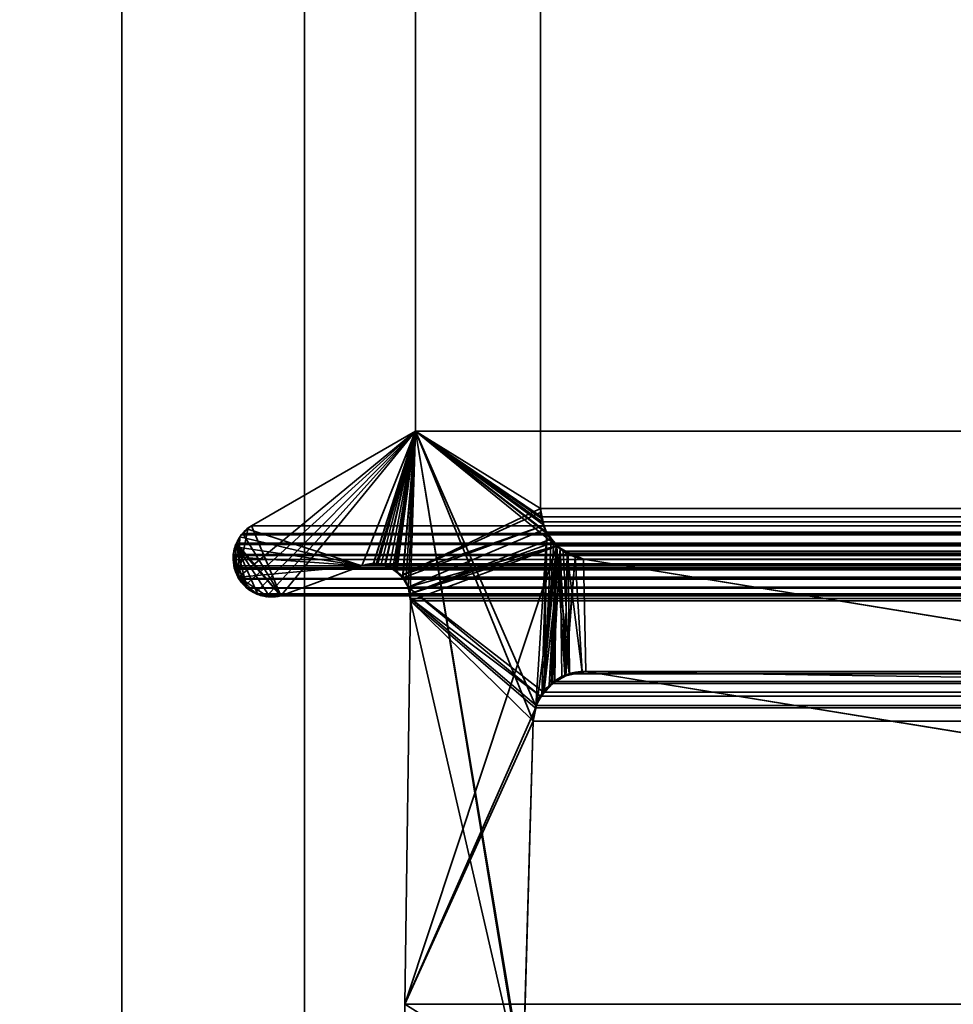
# Model space of a CAD drawing. Header units: millimetres. Extents: x -587 to 3688, y -115 to 120.
# Tile 372 of 656: x 1010 to 1018, y 3 to 11. Entities that reach past the tile are written whole.
import ezdxf

# ---------------------------------------------------------------- set-up
doc = ezdxf.new("R2010")
doc.units = ezdxf.units.MM
doc.layers.add('152', color=7, linetype='Continuous', true_color=0xffffff)

# ---------------------------------------------------------------- blocks, each defined once
blk = doc.blocks.new('UG_SURFACE_002')
at = {"layer": '152', "color": 252, "linetype": 'Continuous', "lineweight": 35}
for points in [[(2162.4999, -40, 2198), (2162.4999, 110, 2198), (837.5, 110, 2198), (837.5, -40, 2198)], [(987.5, -40, 2048.0001), (987.5, 110, 2048.0001), (2012.5, 110, 2048.0001), (2012.5, -40, 2048.0001)]]:
    blk.add_3dface(points, dxfattribs=at)
blk = doc.blocks.new('UG_SURFACE_050')
at = {"layer": '152', "color": 252, "linetype": 'Continuous', "lineweight": 35}
for points in [[(1011, -46.92, 2022.5), (1011, 13.92, 2022.5), (1011, 13.92, -7), (1011, -46.92, -7)], [(1011, 13.92, 2022.5), (1011, -46.92, 2022.5), (1012.5, -46.92, 2020.9999), (1012.5, 13.92, 2020.9999)], [(1012.5, 13.92, -7), (1012.5, -46.92, -7), (1011, -46.92, -7), (1011, 13.92, -7)], [(1012.5, -46.92, 2020.9999), (1012.5, -46.92, -7), (1012.5, 13.92, -7), (1012.5, 13.92, 2020.9999)]]:
    blk.add_3dface(points, dxfattribs=at)
blk = doc.blocks.new('UG_SURFACE_051')
at = {"layer": '152', "color": 252, "linetype": 'Continuous', "lineweight": 35}
for points in [[(1011, -46.92, 2022.5), (1011, 13.92, 2022.5), (1011, 13.92, -7), (1011, -46.92, -7)], [(1011, 13.92, 2022.5), (1011, -46.92, 2022.5), (1012.5, -46.92, 2020.9999), (1012.5, 13.92, 2020.9999)], [(1012.5, 13.92, -7), (1012.5, -46.92, -7), (1011, -46.92, -7), (1011, 13.92, -7)], [(1012.5, -46.92, 2020.9999), (1012.5, -46.92, -7), (1012.5, 13.92, -7), (1012.5, 13.92, 2020.9999)]]:
    blk.add_3dface(points, dxfattribs=at)
blk = doc.blocks.new('UG_SURFACE_054')
at = {"layer": '152', "color": 252, "linetype": 'Continuous', "lineweight": 35}
for points in [[(1011, -46.92, 2022.5), (1989, -46.92, 2022.5), (1989, 13.92, 2022.5), (1011, 13.92, 2022.5)], [(1012.5, 13.92, 2020.9999), (1012.5, -46.92, 2020.9999), (1011, -46.92, 2022.5), (1011, 13.92, 2022.5)], [(1012.5, -46.92, 2020.9999), (1012.5, 13.92, 2020.9999), (1987.5, 13.92, 2020.9999), (1987.5, -46.92, 2020.9999)]]:
    blk.add_3dface(points, dxfattribs=at)
blk = doc.blocks.new('UG_SURFACE_056')
at = {"layer": '152', "color": 7, "linetype": 'Continuous', "lineweight": 35}
for points in [[(1014.4385, 11.8663, -7), (1014.4385, 6.7187, -7), (1013.4112, 7.3541, -7), (1013.4112, 11.6334, -7)], [(1014.4385, 6.7187, 2019.0616), (1014.4385, 11.8663, 2019.0616), (1013.4112, 11.6334, 2020.0887), (1013.4112, 7.3541, 2020.0887)], [(1014.4385, 6.7187, -7), (1014.4385, 11.8663, -7), (1014.4385, 11.8663, 2019.0616), (1014.4385, 6.7187, 2019.0616)], [(1013.4112, 7.3541, 2020.0887), (1013.4112, 11.6334, 2020.0887), (1013.4112, 11.6334, -7), (1013.4112, 7.3541, -7)], [(1013.4112, 7.3541, 2020.0887), (1011.9569, 6.1528, 2021.543), (1011.9623, 6.1404, 2021.5378), (1012.014, 6.0866, 2021.486)], [(1011.9569, 6.1528, 2021.543), (1013.4112, 7.3541, 2020.0887), (1012.0647, 6.5775, 2021.4353), (1012.0343, 6.5488, 2021.4658)], [(1013.4112, 7.3541, 2020.0887), (1012.014, 6.0866, 2021.486), (1012.0521, 6.0471, 2021.4479), (1012.0962, 6.0239, 2021.4038)], [(1012.0357, 6.55, -7), (1012.0647, 6.5775, -7), (1013.4112, 7.3541, -7), (1012.9709, 6.2483, -7)], [(1012.0647, 6.5775, 2021.4353), (1013.4112, 7.3541, 2020.0887), (1013.4112, 7.3541, -7), (1012.0647, 6.5775, -7)], [(1012.0962, 6.0239, 2021.4038), (1012.1167, 6.0132, 2021.3833), (1012.1973, 6.0054, 2021.3027), (1013.4112, 7.3541, 2020.0887)], [(1013.4112, 7.3541, 2020.0887), (1012.1973, 6.0054, 2021.3027), (1012.285, 5.9969, 2021.215), (1012.3068, 6.0016, 2021.1933)], [(1012.3068, 6.0016, 2021.1933), (1012.9709, 6.2483, 2020.529), (1013.4112, 7.3541, 2020.0887)], [(1013.0658, 6.2625, -7), (1012.9709, 6.2483, -7), (1013.4112, 7.3541, -7)], [(1013.4112, 7.3541, 2020.0887), (1012.9709, 6.2483, 2020.529), (1013.0656, 6.2561, 2020.4344)], [(1013.0656, 6.2561, 2020.4344), (1013.1314, 6.2615, 2020.3686), (1013.4112, 7.3541, 2020.0887)], [(1013.4112, 7.3541, -7), (1013.0924, 6.2665, -7), (1013.0658, 6.2625, -7)], [(1013.1629, 6.2488, -7), (1013.0924, 6.2665, -7), (1013.4112, 7.3541, -7)], [(1013.4112, 7.3541, 2020.0887), (1013.1314, 6.2615, 2020.3686), (1013.1625, 6.2472, 2020.3376)], [(1013.4112, 7.3541, 2020.0887), (1013.1625, 6.2472, 2020.3376), (1013.25, 6.2071, 2020.2501)], [(1013.4112, 7.3541, -7), (1013.1983, 6.2399, -7), (1013.1629, 6.2488, -7)], [(1013.2468, 6.2043, -7), (1013.1983, 6.2399, -7), (1013.4112, 7.3541, -7)], [(1013.4112, 7.3541, -7), (1014.4385, 6.7187, -7), (1013.2962, 6.1678, -7), (1013.2468, 6.2043, -7)], [(1013.25, 6.2071, 2020.2501), (1013.2583, 6.2033, 2020.2415), (1013.4112, 7.3541, 2020.0887)], [(1013.4112, 7.3541, 2020.0887), (1013.2583, 6.2033, 2020.2415), (1013.3085, 6.1456, 2020.1914)], [(1013.3085, 6.1456, 2020.1914), (1013.3319, 6.1188, 2020.1681), (1013.4112, 7.3541, 2020.0887)], [(1013.4112, 7.3541, 2020.0887), (1013.3319, 6.1188, 2020.1681), (1013.3535, 6.0731, 2020.1464)], [(1013.3535, 6.0731, 2020.1464), (1013.3679, 6.0177, 2020.1321), (1013.4112, 7.3541, 2020.0887)], [(1014.3118, 1.8784, 2019.1882), (1013.4112, 7.3541, 2020.0887), (1013.3679, 6.0177, 2020.1321), (1013.3716, 5.9608, 2020.1285)], [(1013.4112, 7.3541, 2020.0887), (1014.4463, 6.638, 2019.0537), (1014.4414, 6.6882, 2019.0587), (1014.4385, 6.7187, 2019.0616)], [(1013.4112, 7.3541, 2020.0887), (1014.3995, 5.0942, 2019.1004), (1014.49, 6.5167, 2019.0098), (1014.4665, 6.5817, 2019.0334)], [(1013.4112, 7.3541, 2020.0887), (1014.2989, 1.9593, 2019.201), (1014.2951, 2.0412, 2019.2049)], [(1014.4665, 6.5817, 2019.0334), (1014.4463, 6.638, 2019.0537), (1013.4112, 7.3541, 2020.0887)], [(1013.4112, 7.3541, 2020.0887), (1014.3118, 1.8784, 2019.1882), (1014.2989, 1.9593, 2019.201)], [(1014.2951, 2.0412, 2019.2049), (1014.3776, 4.9715, 2019.1224), (1013.4112, 7.3541, 2020.0887)], [(1014.3776, 4.9715, 2019.1224), (1014.3987, 5.0895, 2019.1014), (1014.3995, 5.0942, 2019.1004), (1013.4112, 7.3541, 2020.0887)], [(1013.2962, 6.1678, -7), (1014.4385, 6.7187, -7), (1014.4447, 6.689, -7)], [(1014.4385, 6.7187, -7), (1014.4385, 6.7187, 2019.0616), (1014.4414, 6.6882, 2019.0587)], [(1014.4414, 6.6882, 2019.0587), (1014.4447, 6.689, -7), (1014.4385, 6.7187, -7)], [(1014.4447, 6.689, -7), (1014.4677, 6.5798, -7), (1013.2962, 6.1678, -7)], [(1014.4447, 6.689, -7), (1014.4414, 6.6882, 2019.0587), (1014.4463, 6.638, 2019.0537)], [(1014.4447, 6.689, -7), (1014.4463, 6.638, 2019.0537), (1014.4665, 6.5817, 2019.0334)], [(1014.4665, 6.5817, 2019.0334), (1014.4677, 6.5798, -7), (1014.4447, 6.689, -7)], [(1012.0357, 6.55, -7), (1012.0343, 6.5488, 2021.4658), (1012.0647, 6.5775, 2021.4353)], [(1012.0647, 6.5775, 2021.4353), (1012.0647, 6.5775, -7), (1012.0357, 6.55, -7)], [(1013.308, 6.1482, -7), (1013.2962, 6.1678, -7), (1014.4677, 6.5798, -7)], [(1014.4677, 6.5798, -7), (1014.4743, 6.5488, -7), (1013.3535, 6.0731, -7), (1013.308, 6.1482, -7)], [(1014.4743, 6.5488, -7), (1014.4665, 6.5817, 2019.0334), (1014.49, 6.5167, 2019.0098)], [(1014.4743, 6.5488, -7), (1014.4677, 6.5798, -7), (1014.4665, 6.5817, 2019.0334)], [(1011.9349, 6.4049, -7), (1011.9321, 6.405, 2021.5678), (1011.9691, 6.4854, 2021.5309)], [(1011.9691, 6.4854, 2021.5309), (1011.9321, 6.405, 2021.5678), (1011.9569, 6.1528, 2021.543)], [(1011.9691, 6.4854, 2021.5309), (1011.9691, 6.4856, -7), (1011.9349, 6.4049, -7)], [(1012.9709, 6.2483, -7), (1011.9349, 6.4049, -7), (1011.9691, 6.4856, -7)], [(1011.9569, 6.1528, 2021.543), (1012.0343, 6.5488, 2021.4658), (1011.9706, 6.4886, 2021.5294), (1011.9691, 6.4854, 2021.5309)], [(1011.9691, 6.4856, -7), (1011.97, 6.4877, -7), (1012.0357, 6.55, -7), (1012.9709, 6.2483, -7)], [(1011.9691, 6.4856, -7), (1011.9691, 6.4854, 2021.5309), (1011.9706, 6.4886, 2021.5294)], [(1011.9706, 6.4886, 2021.5294), (1011.97, 6.4877, -7), (1011.9691, 6.4856, -7)], [(1012.0343, 6.5488, 2021.4658), (1012.0357, 6.55, -7), (1011.97, 6.4877, -7)], [(1011.97, 6.4877, -7), (1011.9706, 6.4886, 2021.5294), (1012.0343, 6.5488, 2021.4658)], [(1013.3679, 6.0177, -7), (1013.3535, 6.0731, -7), (1014.4743, 6.5488, -7), (1014.5297, 6.471, -7)], [(1013.3679, 6.0177, -7), (1014.5297, 6.471, -7), (1014.5499, 6.4428, -7)], [(1014.49, 6.5167, 2019.0098), (1014.3995, 5.0942, 2019.1004), (1014.451, 5.1885, 2019.0489)], [(1014.451, 5.1885, 2019.0489), (1014.4695, 5.2222, 2019.0306), (1014.49, 6.5167, 2019.0098)], [(1014.527, 6.4733, 2018.9731), (1014.49, 6.5167, 2019.0098), (1014.4695, 5.2222, 2019.0306)], [(1014.5493, 6.447, 2018.9507), (1014.527, 6.4733, 2018.9731), (1014.4695, 5.2222, 2019.0306)], [(1014.4743, 6.5488, -7), (1014.49, 6.5167, 2019.0098), (1014.527, 6.4733, 2018.9731)], [(1014.527, 6.4733, 2018.9731), (1014.5297, 6.471, -7), (1014.4743, 6.5488, -7)], [(1014.5297, 6.471, -7), (1014.527, 6.4733, 2018.9731), (1014.5493, 6.447, 2018.9507)], [(1014.5493, 6.447, 2018.9507), (1014.5499, 6.4428, -7), (1014.5297, 6.471, -7)], [(1011.9321, 6.405, 2021.5678), (1011.9243, 6.388, 2021.5757), (1011.9168, 6.3218, 2021.5833), (1011.9569, 6.1528, 2021.543)], [(1011.9202, 6.3223, -7), (1011.9203, 6.3707, -7), (1011.9349, 6.4049, -7), (1012.9709, 6.2483, -7)], [(1011.9203, 6.3707, -7), (1011.9243, 6.388, 2021.5757), (1011.9321, 6.405, 2021.5678)], [(1011.9321, 6.405, 2021.5678), (1011.9349, 6.4049, -7), (1011.9203, 6.3707, -7)], [(1013.325, 2.6459, -7), (1014.5733, 6.4097, -7), (1014.4109, 5.1239, -7), (1014.4031, 5.0887, -7)], [(1014.5733, 6.4097, -7), (1013.325, 2.6459, -7), (1013.3716, 5.9608, -7)], [(1014.5499, 6.4428, -7), (1014.5733, 6.4097, -7), (1013.3679, 6.0177, -7)], [(1013.3716, 5.9608, -7), (1013.3679, 6.0177, -7), (1014.5733, 6.4097, -7)], [(1014.4548, 5.1872, -7), (1014.4109, 5.1239, -7), (1014.5733, 6.4097, -7)], [(1014.5733, 6.4097, -7), (1014.5096, 5.2657, -7), (1014.4548, 5.1872, -7)], [(1014.4695, 5.2222, 2019.0306), (1014.6012, 6.386, 2018.8987), (1014.5493, 6.447, 2018.9507)], [(1014.5366, 5.2832, -7), (1014.5096, 5.2657, -7), (1014.5733, 6.4097, -7)], [(1014.5733, 6.4097, -7), (1014.639, 5.3495, -7), (1014.5366, 5.2832, -7)], [(1014.5499, 6.4428, -7), (1014.5493, 6.447, 2018.9507), (1014.6012, 6.386, 2018.8987)], [(1014.6012, 6.386, 2018.8987), (1014.5733, 6.4097, -7), (1014.5499, 6.4428, -7)], [(1014.639, 5.3495, -7), (1014.5733, 6.4097, -7), (1014.657, 6.3596, -7)], [(1014.5733, 6.4097, -7), (1014.6012, 6.386, 2018.8987), (1014.6548, 6.3626, 2018.8453)], [(1014.6548, 6.3626, 2018.8453), (1014.657, 6.3596, -7), (1014.5733, 6.4097, -7)], [(1011.9234, 6.2316, 2021.5766), (1011.9141, 6.2992, 2021.5857), (1011.9202, 6.3223, -7)], [(1011.9141, 6.2992, 2021.5857), (1011.9168, 6.3218, 2021.5833), (1011.9202, 6.3223, -7)], [(1011.9168, 6.3218, 2021.5833), (1011.9141, 6.2992, 2021.5857), (1011.9234, 6.2316, 2021.5766), (1011.9569, 6.1528, 2021.543)], [(1011.9202, 6.3223, -7), (1011.9168, 6.3218, 2021.5833), (1011.9243, 6.388, 2021.5757)], [(1011.9202, 6.3223, -7), (1011.92, 6.2475, -7), (1011.9234, 6.2316, 2021.5766)], [(1011.92, 6.2475, -7), (1011.9202, 6.3223, -7), (1012.9709, 6.2483, -7)], [(1011.9243, 6.388, 2021.5757), (1011.9203, 6.3707, -7), (1011.9202, 6.3223, -7)], [(1014.6012, 6.386, 2018.8987), (1014.4695, 5.2222, 2019.0306), (1014.538, 5.2773, 2018.9619)], [(1014.538, 5.2773, 2018.9619), (1014.6133, 5.3379, 2018.8868), (1014.6012, 6.386, 2018.8987)], [(1014.6012, 6.386, 2018.8987), (1014.6133, 5.3379, 2018.8868), (1014.6483, 5.3455, 2018.8518)], [(1014.6483, 5.3455, 2018.8518), (1014.7823, 5.3748, 2018.7178), (1014.6548, 6.3626, 2018.8453), (1014.6012, 6.386, 2018.8987)], [(1014.657, 6.3596, -7), (1014.7237, 6.3197, -7), (1014.639, 5.3495, -7)], [(1014.6478, 5.3511, -7), (1014.639, 5.3495, -7), (1014.7237, 6.3197, -7)], [(1014.7825, 5.3758, -7), (1014.6478, 5.3511, -7), (1014.7237, 6.3197, -7)], [(1014.7823, 5.3748, 2018.7178), (1014.8108, 5.381, 2018.6892), (1014.7921, 6.3024, 2018.708), (1014.6548, 6.3626, 2018.8453)], [(1014.657, 6.3596, -7), (1014.6548, 6.3626, 2018.8453), (1014.7921, 6.3024, 2018.708)], [(1014.7921, 6.3024, 2018.708), (1014.7237, 6.3197, -7), (1014.657, 6.3596, -7)], [(1014.7237, 6.3197, -7), (1014.7921, 6.3024, -7), (1014.8108, 5.381, -7), (1014.7825, 5.3758, -7)], [(1014.7921, 6.3024, 2018.708), (1014.7921, 6.3024, -7), (1014.7237, 6.3197, -7)], [(1012.9709, 6.2483, -7), (1011.9611, 6.1543, -7), (1011.9234, 6.2316, -7), (1011.92, 6.2475, -7)], [(1011.92, 6.2475, -7), (1011.9234, 6.2316, -7), (1011.9234, 6.2316, 2021.5766)], [(1011.9234, 6.2316, -7), (1011.9611, 6.1543, -7), (1011.9569, 6.1528, 2021.543)], [(1011.9569, 6.1528, 2021.543), (1011.9234, 6.2316, 2021.5766), (1011.9234, 6.2316, -7)], [(1011.9611, 6.1543, -7), (1012.9709, 6.2483, -7), (1012.3068, 6.0016, -7), (1012.1965, 5.995, -7)], [(1012.9709, 6.2483, 2020.529), (1012.3068, 6.0016, 2021.1933), (1012.3068, 6.0016, -7), (1012.9709, 6.2483, -7)], [(1012.9709, 6.2483, -7), (1013.0658, 6.2625, -7), (1013.0656, 6.2561, 2020.4344)], [(1013.0656, 6.2561, 2020.4344), (1012.9709, 6.2483, 2020.529), (1012.9709, 6.2483, -7)], [(1013.1314, 6.2615, 2020.3686), (1013.0656, 6.2561, 2020.4344), (1013.0658, 6.2625, -7)], [(1013.1314, 6.2615, 2020.3686), (1013.0658, 6.2625, -7), (1013.0924, 6.2665, -7)], [(1013.0924, 6.2665, -7), (1013.1629, 6.2488, -7), (1013.1625, 6.2472, 2020.3376)], [(1013.1625, 6.2472, 2020.3376), (1013.1314, 6.2615, 2020.3686), (1013.0924, 6.2665, -7)], [(1013.1625, 6.2472, 2020.3376), (1013.1629, 6.2488, -7), (1013.1983, 6.2399, -7)], [(1013.25, 6.2071, 2020.2501), (1013.1625, 6.2472, 2020.3376), (1013.1983, 6.2399, -7)], [(1013.1983, 6.2399, -7), (1013.2468, 6.2043, -7), (1013.25, 6.2071, 2020.2501)], [(1023.9148, 3.8982, -7), (1014.8108, 5.381, -7), (1014.7921, 6.3024, -7), (1021.0108, 5.2872, -7)], [(1021.0108, 5.2872, 2012.4891), (1014.7921, 6.3024, 2018.708), (1014.8108, 5.381, 2018.6892)], [(1021.0108, 5.2872, -7), (1014.7921, 6.3024, -7), (1014.7921, 6.3024, 2018.708), (1021.0108, 5.2872, 2012.4891)], [(1011.9623, 6.1404, 2021.5378), (1011.9569, 6.1528, 2021.543), (1011.9611, 6.1543, -7)], [(1011.9611, 6.1543, -7), (1011.9809, 6.1139, -7), (1011.9623, 6.1404, 2021.5378)], [(1011.9611, 6.1543, -7), (1012.0974, 6.0268, -7), (1012.0674, 6.0372, -7), (1012.0143, 6.0843, -7)], [(1011.9611, 6.1543, -7), (1012.1965, 5.995, -7), (1012.1896, 5.9946, -7), (1012.0974, 6.0268, -7)], [(1012.0143, 6.0843, -7), (1011.9809, 6.1139, -7), (1011.9611, 6.1543, -7)], [(1013.2583, 6.2033, 2020.2415), (1013.25, 6.2071, 2020.2501), (1013.2468, 6.2043, -7)], [(1013.2468, 6.2043, -7), (1013.2962, 6.1678, -7), (1013.3085, 6.1456, 2020.1914)], [(1013.3085, 6.1456, 2020.1914), (1013.2583, 6.2033, 2020.2415), (1013.2468, 6.2043, -7)], [(1013.2962, 6.1678, -7), (1013.308, 6.1482, -7), (1013.3085, 6.1456, 2020.1914)], [(1013.308, 6.1482, -7), (1013.3535, 6.0731, -7), (1013.3535, 6.0731, 2020.1464)], [(1013.3535, 6.0731, 2020.1464), (1013.3319, 6.1188, 2020.1681), (1013.308, 6.1482, -7)], [(1013.3319, 6.1188, 2020.1681), (1013.3085, 6.1456, 2020.1914), (1013.308, 6.1482, -7)], [(1012.014, 6.0866, 2021.486), (1011.9623, 6.1404, 2021.5378), (1011.9809, 6.1139, -7)], [(1011.9809, 6.1139, -7), (1012.0143, 6.0843, -7), (1012.014, 6.0866, 2021.486)], [(1012.0521, 6.0471, 2021.4479), (1012.014, 6.0866, 2021.486), (1012.0143, 6.0843, -7)], [(1012.0143, 6.0843, -7), (1012.0674, 6.0372, -7), (1012.0521, 6.0471, 2021.4479)], [(1013.3535, 6.0731, -7), (1013.3679, 6.0177, -7), (1013.3716, 5.9608, 2020.1285)], [(1013.3716, 5.9608, 2020.1285), (1013.3679, 6.0177, 2020.1321), (1013.3535, 6.0731, -7)], [(1013.3679, 6.0177, 2020.1321), (1013.3535, 6.0731, 2020.1464), (1013.3535, 6.0731, -7)], [(1012.0962, 6.0239, 2021.4038), (1012.0521, 6.0471, 2021.4479), (1012.0674, 6.0372, -7)], [(1012.0674, 6.0372, -7), (1012.0974, 6.0268, -7), (1012.0962, 6.0239, 2021.4038)], [(1012.1167, 6.0132, 2021.3833), (1012.0962, 6.0239, 2021.4038), (1012.0974, 6.0268, -7)], [(1012.0974, 6.0268, -7), (1012.1896, 5.9946, -7), (1012.1973, 6.0054, 2021.3027)], [(1012.1973, 6.0054, 2021.3027), (1012.1167, 6.0132, 2021.3833), (1012.0974, 6.0268, -7)], [(1012.1896, 5.9946, -7), (1012.1965, 5.995, -7), (1012.1973, 6.0054, 2021.3027)], [(1012.285, 5.9969, 2021.215), (1012.1973, 6.0054, 2021.3027), (1012.1965, 5.995, -7)], [(1012.1965, 5.995, -7), (1012.3068, 6.0016, -7), (1012.3068, 6.0016, 2021.1933)], [(1012.3068, 6.0016, 2021.1933), (1012.285, 5.9969, 2021.215), (1012.1965, 5.995, -7)], [(1013.3679, 6.0177, -7), (1013.3716, 5.9608, -7), (1013.3716, 5.9608, 2020.1285)], [(1013.325, 2.6459, 2020.175), (1013.3716, 5.9608, 2020.1285), (1013.3716, 5.9608, -7), (1013.325, 2.6459, -7)], [(1013.3716, 5.9608, 2020.1285), (1013.325, 2.6459, 2020.175), (1013.3259, 2.4847, 2020.174), (1014.3118, 1.8784, 2019.1882)], [(1014.5366, 5.2832, -7), (1014.639, 5.3495, -7), (1014.6483, 5.3455, 2018.8518)], [(1014.6483, 5.3455, 2018.8518), (1014.6133, 5.3379, 2018.8868), (1014.5366, 5.2832, -7)], [(1014.639, 5.3495, -7), (1014.6478, 5.3511, -7), (1014.6483, 5.3455, 2018.8518)], [(1014.6478, 5.3511, -7), (1014.7825, 5.3758, -7), (1014.7823, 5.3748, 2018.7178)], [(1014.7823, 5.3748, 2018.7178), (1014.6483, 5.3455, 2018.8518), (1014.6478, 5.3511, -7)], [(1014.8108, 5.381, 2018.6892), (1014.7823, 5.3748, 2018.7178), (1014.7825, 5.3758, -7)], [(1014.7825, 5.3758, -7), (1014.8108, 5.381, -7), (1014.8108, 5.381, 2018.6892)], [(1014.8108, 5.381, 2018.6892), (1023.9148, 3.8982, 2009.5851), (1021.0447, 5.2832, 2012.4552), (1021.0108, 5.2872, 2012.4891)], [(1014.8108, 5.381, -7), (1023.9148, 3.8982, -7), (1023.9148, 3.8982, 2009.5851), (1014.8108, 5.381, 2018.6892)], [(1014.4548, 5.1872, -7), (1014.5096, 5.2657, -7), (1014.538, 5.2773, 2018.9619)], [(1014.538, 5.2773, 2018.9619), (1014.4695, 5.2222, 2019.0306), (1014.4548, 5.1872, -7)], [(1014.5096, 5.2657, -7), (1014.5366, 5.2832, -7), (1014.538, 5.2773, 2018.9619)], [(1014.6133, 5.3379, 2018.8868), (1014.538, 5.2773, 2018.9619), (1014.5366, 5.2832, -7)], [(1014.451, 5.1885, 2019.0489), (1014.3995, 5.0942, 2019.1004), (1014.4109, 5.1239, -7)], [(1014.4109, 5.1239, -7), (1014.4548, 5.1872, -7), (1014.451, 5.1885, 2019.0489)], [(1014.4695, 5.2222, 2019.0306), (1014.451, 5.1885, 2019.0489), (1014.4548, 5.1872, -7)], [(1014.4031, 5.0887, -7), (1014.4109, 5.1239, -7), (1014.3995, 5.0942, 2019.1004)], [(1014.4031, 5.0887, -7), (1014.3776, 4.9715, -7), (1013.325, 2.6459, -7)], [(1014.3776, 4.9715, -7), (1014.4031, 5.0887, -7), (1014.3987, 5.0895, 2019.1014)], [(1014.3987, 5.0895, 2019.1014), (1014.3776, 4.9715, 2019.1224), (1014.3776, 4.9715, -7)], [(1014.3995, 5.0942, 2019.1004), (1014.3987, 5.0895, 2019.1014), (1014.4031, 5.0887, -7)], [(1014.3776, 4.9715, -7), (1014.2951, 2.0412, -7), (1013.3256, 2.4846, -7), (1013.325, 2.6459, -7)], [(1014.2951, 2.0412, -7), (1014.3776, 4.9715, -7), (1014.3776, 4.9715, 2019.1224), (1014.2951, 2.0412, 2019.2049)]]:
    blk.add_3dface(points, dxfattribs=at)
blk = doc.blocks.new('UG_SURFACE_057')
at = {"layer": '152', "color": 7, "linetype": 'Continuous', "lineweight": 35}
for points in [[(1013.4112, 7.3541, 2020.0887), (1013.4112, 11.6334, 2020.0887), (1014.4385, 11.8663, 2019.0616), (1014.4385, 6.7187, 2019.0616)], [(1014.4385, 6.7187, 2019.0616), (1014.4385, 11.8663, 2019.0616), (1985.5615, 11.8663, 2019.0616), (1985.5615, 6.7187, 2019.0616)], [(1986.5888, 7.3541, 2020.0887), (1986.5888, 11.6334, 2020.0887), (1013.4112, 11.6334, 2020.0887), (1013.4112, 7.3541, 2020.0887)], [(1012.0647, 6.5775, 2021.4353), (1013.4112, 7.3541, 2020.0887), (1012.9709, 6.2483, 2020.529), (1012.3068, 6.0016, 2021.1933)], [(1987.9353, 6.5775, 2021.4353), (1986.5888, 7.3541, 2020.0887), (1013.4112, 7.3541, 2020.0887), (1012.0647, 6.5775, 2021.4353)], [(1013.0657, 6.2609, 2020.4341), (1012.9709, 6.2483, 2020.529), (1013.4112, 7.3541, 2020.0887)], [(1013.4112, 7.3541, 2020.0887), (1013.1023, 6.2657, 2020.3977), (1013.0657, 6.2609, 2020.4341)], [(1013.1569, 6.2479, 2020.3431), (1013.1023, 6.2657, 2020.3977), (1013.4112, 7.3541, 2020.0887)], [(1013.4112, 7.3541, 2020.0887), (1013.2265, 6.2251, 2020.2734), (1013.1569, 6.2479, 2020.3431)], [(1013.2396, 6.2137, 2020.2603), (1013.2265, 6.2251, 2020.2734), (1013.4112, 7.3541, 2020.0887)], [(1013.3065, 6.1556, 2020.1936), (1013.2396, 6.2137, 2020.2603), (1013.4112, 7.3541, 2020.0887)], [(1013.4112, 7.3541, 2020.0887), (1013.3069, 6.1552, 2020.1931), (1013.3065, 6.1556, 2020.1936)], [(1013.4112, 7.3541, 2020.0887), (1014.5705, 6.4125, 2018.9295), (1013.3535, 6.0731, 2020.1464), (1013.3069, 6.1552, 2020.1931)], [(1013.4112, 7.3541, 2020.0887), (1014.4531, 6.6087, 2019.047), (1014.4871, 6.5255, 2019.0129)], [(1013.4112, 7.3541, 2020.0887), (1014.4385, 6.7187, 2019.0616), (1014.4473, 6.6515, 2019.0525)], [(1014.4871, 6.5255, 2019.0129), (1014.4925, 6.5122, 2019.0074), (1013.4112, 7.3541, 2020.0887)], [(1014.4473, 6.6515, 2019.0525), (1014.4531, 6.6087, 2019.047), (1013.4112, 7.3541, 2020.0887)], [(1014.4925, 6.5122, 2019.0074), (1014.5636, 6.4213, 2018.9364), (1014.5705, 6.4125, 2018.9295), (1013.4112, 7.3541, 2020.0887)], [(1014.4385, 6.7187, 2019.0616), (1985.5565, 6.6534, 2019.0566), (1985.5556, 6.6507, 2019.0556)], [(1014.4385, 6.7187, 2019.0616), (1985.5615, 6.7187, 2019.0616), (1985.5565, 6.6534, 2019.0566)], [(1985.5556, 6.6507, 2019.0556), (1014.4473, 6.6515, 2019.0525), (1014.4385, 6.7187, 2019.0616)], [(1014.4473, 6.6515, 2019.0525), (1985.5556, 6.6507, 2019.0556), (1985.527, 6.5518, 2019.027)], [(1014.4531, 6.6087, 2019.047), (1014.4473, 6.6515, 2019.0525), (1985.527, 6.5518, 2019.027)], [(1012.3068, 6.0016, 2021.1933), (1011.9947, 6.5146, 2021.5054), (1012.0647, 6.5775, 2021.4353)], [(1012.0647, 6.5775, 2021.4353), (1011.9947, 6.5146, 2021.5054), (1988.0043, 6.5123, 2021.5044)], [(1988.0043, 6.5123, 2021.5044), (1987.9353, 6.5775, 2021.4353), (1012.0647, 6.5775, 2021.4353)], [(1014.4531, 6.6087, 2019.047), (1985.527, 6.5518, 2019.027), (1985.512, 6.5272, 2019.012)], [(1985.512, 6.5272, 2019.012), (1014.4871, 6.5255, 2019.0129), (1014.4531, 6.6087, 2019.047)], [(1012.3068, 6.0016, 2021.1933), (1011.9424, 6.4347, 2021.5576), (1011.9799, 6.5013, 2021.5201), (1011.9947, 6.5146, 2021.5054)], [(1011.9799, 6.5013, 2021.5201), (1011.9424, 6.4347, 2021.5576), (1988.0571, 6.4344, 2021.5571)], [(1011.9947, 6.5146, 2021.5054), (1011.9799, 6.5013, 2021.5201), (1988.0294, 6.4886, 2021.5294)], [(1011.9799, 6.5013, 2021.5201), (1988.0571, 6.4344, 2021.5571), (1988.0294, 6.4886, 2021.5294)], [(1988.0294, 6.4886, 2021.5294), (1988.0043, 6.5123, 2021.5044), (1011.9947, 6.5146, 2021.5054)], [(1014.4925, 6.5122, 2019.0074), (1014.4871, 6.5255, 2019.0129), (1985.512, 6.5272, 2019.012)], [(1014.4925, 6.5122, 2019.0074), (1985.512, 6.5272, 2019.012), (1985.4639, 6.449, 2018.9638)], [(1014.4925, 6.5122, 2019.0074), (1985.4639, 6.449, 2018.9638), (1985.4354, 6.4249, 2018.9354)], [(1985.4354, 6.4249, 2018.9354), (1014.5636, 6.4213, 2018.9364), (1014.4925, 6.5122, 2019.0074)], [(1011.9158, 6.3416, 2021.5843), (1011.9354, 6.4222, 2021.5647), (1011.9365, 6.4244, 2021.5633), (1012.0314, 6.0638, 2021.4686)], [(1011.9354, 6.4222, 2021.5647), (1011.9158, 6.3416, 2021.5843), (1988.084, 6.331, 2021.584)], [(1011.9365, 6.4244, 2021.5633), (1011.9354, 6.4222, 2021.5647), (1988.068, 6.4131, 2021.5681)], [(1011.9354, 6.4222, 2021.5647), (1988.084, 6.331, 2021.584), (1988.068, 6.4131, 2021.5681)], [(1012.3068, 6.0016, 2021.1933), (1011.9365, 6.4244, 2021.5633), (1011.9424, 6.4347, 2021.5576)], [(1011.9424, 6.4347, 2021.5576), (1011.9365, 6.4244, 2021.5633), (1988.0626, 6.4236, 2021.5626)], [(1011.9365, 6.4244, 2021.5633), (1012.3068, 6.0016, 2021.1933), (1012.2069, 6.0038, 2021.2932)], [(1012.2069, 6.0038, 2021.2932), (1012.1393, 6.0054, 2021.3606), (1012.116, 6.018, 2021.384), (1011.9365, 6.4244, 2021.5633)], [(1012.116, 6.018, 2021.384), (1012.0314, 6.0638, 2021.4686), (1011.9365, 6.4244, 2021.5633)], [(1988.068, 6.4131, 2021.5681), (1988.0626, 6.4236, 2021.5626), (1011.9365, 6.4244, 2021.5633)], [(1988.0626, 6.4236, 2021.5626), (1988.0571, 6.4344, 2021.5571), (1011.9424, 6.4347, 2021.5576)], [(1013.3535, 6.0731, 2020.1464), (1014.5705, 6.4125, 2018.9295), (1014.528, 5.2822, 2018.9719), (1014.4651, 5.2089, 2019.0349)], [(1014.5571, 5.2979, 2018.9428), (1014.528, 5.2822, 2018.9719), (1014.5705, 6.4125, 2018.9295)], [(1014.5705, 6.4125, 2018.9295), (1014.6747, 5.3615, 2018.8253), (1014.5571, 5.2979, 2018.9428)], [(1014.5705, 6.4125, 2018.9295), (1014.5636, 6.4213, 2018.9364), (1985.4354, 6.4249, 2018.9354)], [(1014.625, 6.3688, 2018.8751), (1014.5705, 6.4125, 2018.9295), (1985.4354, 6.4249, 2018.9354)], [(1014.5705, 6.4125, 2018.9295), (1014.6782, 5.3634, 2018.8217), (1014.6747, 5.3615, 2018.8253)], [(1014.6782, 5.3634, 2018.8217), (1014.5705, 6.4125, 2018.9295), (1014.625, 6.3688, 2018.8751)], [(1014.625, 6.3688, 2018.8751), (1985.4354, 6.4249, 2018.9354), (1985.3528, 6.3547, 2018.8527)], [(1011.9276, 6.2218, 2021.5724), (1011.9234, 6.2316, 2021.5766), (1011.9141, 6.3011, 2021.5859), (1011.9154, 6.3315, 2021.5845)], [(1988.0792, 6.243, 2021.5793), (1011.9154, 6.3315, 2021.5845), (1011.9141, 6.3011, 2021.5859)], [(1012.0314, 6.0638, 2021.4686), (1011.9154, 6.3315, 2021.5845), (1011.9158, 6.3416, 2021.5843)], [(1011.9158, 6.3416, 2021.5843), (1011.9154, 6.3315, 2021.5845), (1988.084, 6.331, 2021.584)], [(1011.9154, 6.3315, 2021.5845), (1011.9656, 6.1377, 2021.5344), (1011.9596, 6.1447, 2021.5404), (1011.9276, 6.2218, 2021.5724)], [(1011.9154, 6.3315, 2021.5845), (1012.0314, 6.0638, 2021.4686), (1012.0267, 6.0664, 2021.4734), (1011.9656, 6.1377, 2021.5344)], [(1011.9154, 6.3315, 2021.5845), (1988.0792, 6.243, 2021.5793), (1988.0856, 6.3226, 2021.5857)], [(1988.0856, 6.3226, 2021.5857), (1988.084, 6.331, 2021.584), (1011.9154, 6.3315, 2021.5845)], [(1014.625, 6.3688, 2018.8751), (1985.3528, 6.3547, 2018.8527), (1985.3343, 6.3481, 2018.8344)], [(1985.3343, 6.3481, 2018.8344), (1014.6664, 6.3523, 2018.8336), (1014.625, 6.3688, 2018.8751)], [(1014.6782, 5.3634, 2018.8217), (1014.625, 6.3688, 2018.8751), (1014.6664, 6.3523, 2018.8336)], [(1014.6664, 6.3523, 2018.8336), (1985.3343, 6.3481, 2018.8344), (1985.2079, 6.3024, 2018.708)], [(1985.2079, 6.3024, 2018.708), (1014.7921, 6.3024, 2018.708), (1014.6664, 6.3523, 2018.8336)], [(1014.6664, 6.3523, 2018.8336), (1014.7921, 6.3024, 2018.708), (1014.8108, 5.381, 2018.6892), (1014.6782, 5.3634, 2018.8217)], [(1011.9141, 6.3011, 2021.5859), (1011.9234, 6.2316, 2021.5766), (1988.0766, 6.2316, 2021.5766)], [(1988.0766, 6.2316, 2021.5766), (1988.0792, 6.243, 2021.5793), (1011.9141, 6.3011, 2021.5859)], [(1011.9234, 6.2316, 2021.5766), (1011.9276, 6.2218, 2021.5724), (1988.0723, 6.222, 2021.5724)], [(1988.0723, 6.222, 2021.5724), (1988.0766, 6.2316, 2021.5766), (1011.9234, 6.2316, 2021.5766)], [(1987.0291, 6.2483, 2020.529), (1987.6932, 6.0016, 2021.1933), (1012.3068, 6.0016, 2021.1933), (1012.9709, 6.2483, 2020.529)], [(1012.9709, 6.2483, 2020.529), (1013.0657, 6.2609, 2020.4341), (1986.9342, 6.2604, 2020.4341)], [(1986.9342, 6.2604, 2020.4341), (1987.0291, 6.2483, 2020.529), (1012.9709, 6.2483, 2020.529)], [(1986.8951, 6.2655, 2020.395), (1013.0657, 6.2609, 2020.4341), (1013.1023, 6.2657, 2020.3977)], [(1986.8951, 6.2655, 2020.395), (1986.9342, 6.2604, 2020.4341), (1013.0657, 6.2609, 2020.4341)], [(1013.1023, 6.2657, 2020.3977), (1986.8431, 6.248, 2020.3431), (1986.8951, 6.2655, 2020.395)], [(1013.1023, 6.2657, 2020.3977), (1013.1569, 6.2479, 2020.3431), (1986.8431, 6.248, 2020.3431)], [(1986.7715, 6.2239, 2020.2715), (1986.8431, 6.248, 2020.3431), (1013.1569, 6.2479, 2020.3431)], [(1986.7715, 6.2239, 2020.2715), (1013.1569, 6.2479, 2020.3431), (1013.2265, 6.2251, 2020.2734)], [(1021.0108, 5.2872, 2012.4891), (1014.7921, 6.3024, 2018.708), (1985.2079, 6.3024, 2018.708), (1978.9892, 5.2872, 2012.4891)], [(1023.9148, 3.8982, 2009.5851), (1014.8108, 5.381, 2018.6892), (1014.7921, 6.3024, 2018.708), (1021.0108, 5.2872, 2012.4891)], [(1988.0723, 6.222, 2021.5724), (1011.9276, 6.2218, 2021.5724), (1011.9596, 6.1447, 2021.5404)], [(1988.0723, 6.222, 2021.5724), (1011.9596, 6.1447, 2021.5404), (1011.9656, 6.1377, 2021.5344)], [(1011.9656, 6.1377, 2021.5344), (1988.0346, 6.1368, 2021.5347), (1988.0723, 6.222, 2021.5724)], [(1013.2265, 6.2251, 2020.2734), (1986.7603, 6.214, 2020.2603), (1986.7715, 6.2239, 2020.2715)], [(1013.2265, 6.2251, 2020.2734), (1013.2396, 6.2137, 2020.2603), (1986.7603, 6.214, 2020.2603)], [(1986.7603, 6.214, 2020.2603), (1013.2396, 6.2137, 2020.2603), (1013.3065, 6.1556, 2020.1936)], [(1013.3065, 6.1556, 2020.1936), (1986.6936, 6.1552, 2020.1936), (1986.7603, 6.214, 2020.2603)], [(1986.6917, 6.1535, 2020.1917), (1013.3065, 6.1556, 2020.1936), (1013.3069, 6.1552, 2020.1931)], [(1986.6917, 6.1535, 2020.1917), (1986.6936, 6.1552, 2020.1936), (1013.3065, 6.1556, 2020.1936)], [(1013.3069, 6.1552, 2020.1931), (1986.6465, 6.0731, 2020.1464), (1986.6917, 6.1535, 2020.1917)], [(1013.3069, 6.1552, 2020.1931), (1013.3535, 6.0731, 2020.1464), (1986.6465, 6.0731, 2020.1464)], [(1988.0346, 6.1368, 2021.5347), (1011.9656, 6.1377, 2021.5344), (1012.0267, 6.0664, 2021.4734)], [(1988.0327, 6.1326, 2021.5328), (1988.0346, 6.1368, 2021.5347), (1012.0267, 6.0664, 2021.4734)], [(1988.0327, 6.1326, 2021.5328), (1012.0267, 6.0664, 2021.4734), (1012.0314, 6.0638, 2021.4686)], [(1012.0314, 6.0638, 2021.4686), (1987.9681, 6.0644, 2021.4679), (1988.0327, 6.1326, 2021.5328)], [(1014.4651, 5.2089, 2019.0349), (1014.4385, 5.178, 2019.0616), (1013.3535, 6.0731, 2020.1464)], [(1013.3715, 5.9802, 2020.1285), (1013.3535, 6.0731, 2020.1464), (1014.4385, 5.178, 2019.0616)], [(1986.6327, 6.0214, 2020.1328), (1013.3535, 6.0731, 2020.1464), (1013.3715, 5.9802, 2020.1285)], [(1986.6327, 6.0214, 2020.1328), (1986.6465, 6.0731, 2020.1464), (1013.3535, 6.0731, 2020.1464)], [(1987.9593, 6.0552, 2021.4593), (1987.9681, 6.0644, 2021.4679), (1012.0314, 6.0638, 2021.4686)], [(1012.0314, 6.0638, 2021.4686), (1012.116, 6.018, 2021.384), (1987.8838, 6.0204, 2021.3838)], [(1987.8838, 6.0204, 2021.3838), (1987.9593, 6.0552, 2021.4593), (1012.0314, 6.0638, 2021.4686)], [(1987.8387, 5.9996, 2021.3387), (1987.8838, 6.0204, 2021.3838), (1012.116, 6.018, 2021.384)], [(1987.8387, 5.9996, 2021.3387), (1012.116, 6.018, 2021.384), (1012.1393, 6.0054, 2021.3606)], [(1012.1393, 6.0054, 2021.3606), (1012.2069, 6.0038, 2021.2932), (1987.7932, 6.0002, 2021.2932)], [(1987.7932, 6.0002, 2021.2932), (1987.8387, 5.9996, 2021.3387), (1012.1393, 6.0054, 2021.3606)], [(1012.2069, 6.0038, 2021.2932), (1012.3068, 6.0016, 2021.1933), (1987.6932, 6.0016, 2021.1933)], [(1987.6932, 6.0016, 2021.1933), (1987.7932, 6.0002, 2021.2932), (1012.2069, 6.0038, 2021.2932)], [(1013.3715, 5.9802, 2020.1285), (1986.6284, 5.9608, 2020.1285), (1986.6327, 6.0214, 2020.1328)], [(1014.3776, 4.9715, 2019.1224), (1014.2951, 2.0412, 2019.2049), (1013.325, 2.6459, 2020.175), (1013.3716, 5.9608, 2020.1285)], [(1986.675, 2.6459, 2020.175), (1986.6284, 5.9608, 2020.1285), (1013.3716, 5.9608, 2020.1285), (1013.325, 2.6459, 2020.175)], [(1013.3715, 5.9802, 2020.1285), (1014.4385, 5.178, 2019.0616), (1014.4042, 5.1012, 2019.0959)], [(1014.4042, 5.1012, 2019.0959), (1014.3957, 5.0824, 2019.1042), (1013.3716, 5.9608, 2020.1285), (1013.3715, 5.9802, 2020.1285)], [(1013.3715, 5.9802, 2020.1285), (1013.3716, 5.9608, 2020.1285), (1986.6284, 5.9608, 2020.1285)], [(1013.3716, 5.9608, 2020.1285), (1014.3957, 5.0824, 2019.1042), (1014.3776, 4.9715, 2019.1224)], [(1014.5571, 5.2979, 2018.9428), (1014.6747, 5.3615, 2018.8253), (1985.3245, 5.3519, 2018.8246)], [(1985.3245, 5.3519, 2018.8246), (1985.3976, 5.3323, 2018.8975), (1014.5571, 5.2979, 2018.9428)], [(1985.2164, 5.3809, 2018.7163), (1014.6747, 5.3615, 2018.8253), (1014.6782, 5.3634, 2018.8217)], [(1985.2164, 5.3809, 2018.7163), (1985.3245, 5.3519, 2018.8246), (1014.6747, 5.3615, 2018.8253)], [(1014.6782, 5.3634, 2018.8217), (1014.8108, 5.381, 2018.6892), (1985.1892, 5.381, 2018.6892)], [(1985.1892, 5.381, 2018.6892), (1985.2164, 5.3809, 2018.7163), (1014.6782, 5.3634, 2018.8217)], [(1014.8108, 5.381, 2018.6892), (1023.9148, 3.8982, 2009.5851), (1976.0852, 3.8982, 2009.5851), (1985.1892, 5.381, 2018.6892)], [(1985.5202, 5.2345, 2019.0203), (1014.4651, 5.2089, 2019.0349), (1014.528, 5.2822, 2018.9719)], [(1985.5202, 5.2345, 2019.0203), (1014.528, 5.2822, 2018.9719), (1014.5571, 5.2979, 2018.9428)], [(1985.3976, 5.3323, 2018.8975), (1985.4419, 5.297, 2018.9419), (1014.5571, 5.2979, 2018.9428)], [(1014.5571, 5.2979, 2018.9428), (1985.4419, 5.297, 2018.9419), (1985.5202, 5.2345, 2019.0203)], [(1985.5615, 5.178, 2019.0616), (1014.4042, 5.1012, 2019.0959), (1014.4385, 5.178, 2019.0616)], [(1985.5615, 5.178, 2019.0616), (1985.5958, 5.1012, 2019.0959), (1014.4042, 5.1012, 2019.0959)], [(1985.5615, 5.178, 2019.0616), (1014.4385, 5.178, 2019.0616), (1014.4651, 5.2089, 2019.0349)], [(1985.5202, 5.2345, 2019.0203), (1985.5366, 5.2122, 2019.0365), (1014.4651, 5.2089, 2019.0349)], [(1014.4651, 5.2089, 2019.0349), (1985.5366, 5.2122, 2019.0365), (1985.5615, 5.178, 2019.0616)], [(1014.3957, 5.0824, 2019.1042), (1014.4042, 5.1012, 2019.0959), (1985.5958, 5.1012, 2019.0959), (1985.6043, 5.0824, 2019.1042)], [(1985.6224, 4.9715, 2019.1224), (1014.3776, 4.9715, 2019.1224), (1014.3957, 5.0824, 2019.1042)], [(1985.6043, 5.0824, 2019.1042), (1985.6224, 4.9715, 2019.1224), (1014.3957, 5.0824, 2019.1042)], [(1014.2951, 2.0412, 2019.2049), (1014.3776, 4.9715, 2019.1224), (1985.6224, 4.9715, 2019.1224), (1985.7049, 2.0412, 2019.2049)]]:
    blk.add_3dface(points, dxfattribs=at)

msp = doc.modelspace()

# ---------------------------------------------------------------- linework, layer by layer
at = {"layer": '152', "color": 252, "linetype": 'Continuous', "lineweight": -3, "true_color": 0x939598}
for p, q in [((1011, -46.92, 2022.5), (1011, 13.92, 2022.5)), ((1011, 13.92, -7), (1011, -46.92, -7)), ((1011, -46.92, 2022.5), (1011, 13.92, 2022.5)), ((1011, -46.92, 2022.5), (1011, 13.92, 2022.5)), ((1011, 13.92, -7), (1011, -46.92, -7)), ((1012.5, 13.92, -7), (1012.5, -46.92, -7)), ((1012.5, -46.92, 2021), (1012.5, 13.92, 2021)), ((1012.5, -46.92, 2021), (1012.5, 13.92, 2021)), ((1012.5, 13.92, -7), (1012.5, -46.92, -7)), ((1012.5, -46.92, 2021), (1012.5, 13.92, 2021)), ((1014.4385, 11.8663, 2019.0615), (1014.4385, 6.7187, 2019.0615)), ((1014.4385, 6.7187, -7), (1014.4385, 11.8663, -7)), ((1014.4385, 11.8663, 2019.0615), (1014.4385, 6.7187, 2019.0615)), ((1013.4112, 7.3541, -7), (1013.4112, 11.6334, -7)), ((1013.4112, 7.3541, 2020.0888), (1013.4112, 11.6334, 2020.0888)), ((1013.4112, 7.3541, 2020.0888), (1013.4112, 11.6334, 2020.0888)), ((1012.0647, 6.5775, 2021.4353), (1013.4112, 7.3541, 2020.0888)), ((1012.0647, 6.5775, -7), (1013.4112, 7.3541, -7)), ((1012.0647, 6.5775, 2021.4353), (1013.4112, 7.3541, 2020.0888)), ((1013.4112, 7.3541, 2020.0888), (1013.4112, 7.3541, -7)), ((1986.5888, 7.3541, 2020.0888), (1013.4112, 7.3541, 2020.0888)), ((1014.4385, 6.7187, 2019.0615), (1985.5615, 6.7187, 2019.0615)), ((1014.4385, 6.7187, -7), (1014.4385, 6.7187, 2019.0615)), ((1012.0647, 6.5775, 2021.4353), (1012.0647, 6.5775, -7)), ((1987.9353, 6.5775, 2021.4353), (1012.0647, 6.5775, 2021.4353)), ((1011.9234, 6.2316, 2021.5766), (1011.9234, 6.2316, -7)), ((1988.0766, 6.2316, 2021.5766), (1011.9234, 6.2316, 2021.5766)), ((1012.9709, 6.2483, -7), (1012.3068, 6.0016, -7)), ((1012.9709, 6.2483, 2020.5291), (1012.3068, 6.0016, 2021.1932)), ((1012.9709, 6.2483, 2020.5291), (1012.3068, 6.0016, 2021.1932)), ((1987.0291, 6.2483, 2020.5291), (1012.9709, 6.2483, 2020.5291)), ((1012.9709, 6.2483, 2020.5291), (1012.9709, 6.2483, -7)), ((1014.7921, 6.3024, 2018.7079), (1985.2079, 6.3024, 2018.7079)), ((1021.0108, 5.2872, -7), (1014.7921, 6.3024, -7)), ((1014.7921, 6.3024, 2018.7079), (1021.0108, 5.2872, 2012.4892)), ((1014.7921, 6.3024, -7), (1014.7921, 6.3024, 2018.7079)), ((1014.7921, 6.3024, 2018.7079), (1021.0108, 5.2872, 2012.4892)), ((1986.6465, 6.0731, 2020.1465), (1013.3535, 6.0731, 2020.1465)), ((1013.3535, 6.0731, 2020.1465), (1013.3535, 6.0731, -7)), ((1012.3068, 6.0016, 2021.1932), (1012.3068, 6.0016, -7)), ((1987.6932, 6.0016, 2021.1932), (1012.3068, 6.0016, 2021.1932)), ((1013.3716, 5.9608, 2020.1284), (1013.325, 2.6459, 2020.175)), ((1013.325, 2.6459, -7), (1013.3716, 5.9608, -7)), ((1013.325, 2.6459, 2020.175), (1013.3716, 5.9608, 2020.1284)), ((1013.3716, 5.9608, 2020.1284), (1986.6284, 5.9608, 2020.1284)), ((1013.3716, 5.9608, -7), (1013.3716, 5.9608, 2020.1284)), ((1014.8109, 5.381, -7), (1014.8109, 5.381, 2018.6891)), ((1014.8109, 5.381, 2018.6891), (1985.1891, 5.381, 2018.6891)), ((1023.9148, 3.8982, 2009.5852), (1014.8109, 5.381, 2018.6891)), ((1014.8109, 5.381, -7), (1023.9148, 3.8982, -7)), ((1023.9148, 3.8982, 2009.5852), (1014.8109, 5.381, 2018.6891)), ((1014.2951, 2.0412, -7), (1014.3776, 4.9715, -7)), ((1014.3776, 4.9715, 2019.1224), (1014.2951, 2.0412, 2019.2049)), ((1014.3776, 4.9715, 2019.1224), (1014.2951, 2.0412, 2019.2049)), ((1014.3776, 4.9715, -7), (1014.3776, 4.9715, 2019.1224)), ((1014.3776, 4.9715, 2019.1224), (1985.6224, 4.9715, 2019.1224))]:
    msp.add_line(p, q, dxfattribs=at)
for points in [[(1014.4385, 6.7187, -7), (1014.4385, 6.512, -7), (1014.5886, 6.3361, -7), (1014.7921, 6.3024, -7)], [(1014.7921, 6.3024, 2018.7079), (1014.5886, 6.3361, 2018.9114), (1014.4385, 6.512, 2019.0615), (1014.4385, 6.7187, 2019.0615)], [(1012.0647, 6.5775, 2021.4353), (1011.9472, 6.5053, 2021.5528), (1011.8902, 6.3654, 2021.6098), (1011.9234, 6.2316, 2021.5766)], [(1012.0647, 6.5775, -7), (1011.9472, 6.5053, -7), (1011.8902, 6.3654, -7), (1011.9234, 6.2316, -7)], [(1011.9234, 6.2316, -7), (1011.9659, 6.0624, -7), (1012.1373, 5.9591, -7), (1012.3068, 6.0016, -7)], [(1011.9234, 6.2316, 2021.5766), (1011.9659, 6.0624, 2021.5341), (1012.1373, 5.9591, 2021.3627), (1012.3068, 6.0016, 2021.1932)], [(1012.9709, 6.2483, 2020.5291), (1013.1249, 6.3056, 2020.3751), (1013.2958, 6.227, 2020.2042), (1013.3535, 6.0731, 2020.1465)], [(1012.9709, 6.2483, -7), (1013.1249, 6.3056, -7), (1013.2958, 6.227, -7), (1013.3535, 6.0731, -7)], [(1013.3535, 6.0731, 2020.1465), (1013.3666, 6.0369, 2020.1334), (1013.3726, 5.9991, 2020.1274), (1013.3716, 5.9608, 2020.1284)], [(1013.3535, 6.0731, -7), (1013.3666, 6.0369, -7), (1013.3726, 5.9991, -7), (1013.3716, 5.9608, -7)], [(1014.8109, 5.381, -7), (1014.5783, 5.387, -7), (1014.3843, 5.204, -7), (1014.3776, 4.9715, -7)], [(1014.3776, 4.9715, 2019.1224), (1014.3843, 5.204, 2019.1157), (1014.5783, 5.387, 2018.9217), (1014.8109, 5.381, 2018.6891)]]:
    msp.add_open_spline(points, degree=3, dxfattribs=at)
for points, knots in [([(1014.4385, 6.7187, 2019.0615), (1014.4385, 6.6814, 2019.0615), (1014.4436, 6.6435, 2019.0564), (1014.4624, 6.574, 2019.0376), (1014.4762, 6.5413, 2019.0238), (1014.5014, 6.4965, 2018.9986), (1014.5111, 6.4816, 2018.9889), (1014.5365, 6.4474, 2018.9635), (1014.5531, 6.4289, 2018.9469), (1014.5878, 6.3961, 2018.9122), (1014.6061, 6.3815, 2018.8939), (1014.6772, 6.3336, 2018.8228), (1014.7346, 6.3119, 2018.7654), (1014.7921, 6.3024, 2018.7079)], [0, 0, 0, 0, 0.15905, 0.15905, 0.316832, 0.316832, 0.401601, 0.401601, 0.526257, 0.526257, 0.650686, 0.650686, 1, 1, 1, 1]), ([(1012.0647, 6.5775, 2021.4353), (1012.0476, 6.567, 2021.4524), (1012.031, 6.5546, 2021.469), (1012.0029, 6.5286, 2021.4971), (1011.991, 6.5156, 2021.509), (1011.9705, 6.4891, 2021.5295), (1011.9617, 6.4758, 2021.5383), (1011.9469, 6.4492, 2021.5531), (1011.9407, 6.436, 2021.5593), (1011.9257, 6.3973, 2021.5743), (1011.9188, 6.3697, 2021.5812), (1011.9144, 6.3282, 2021.5856), (1011.9138, 6.3146, 2021.5862), (1011.9147, 6.2775, 2021.5853), (1011.9179, 6.2539, 2021.5821), (1011.9234, 6.2316, 2021.5766)], [0, 0, 0, 0, 0.178963, 0.178963, 0.322654, 0.322654, 0.445625, 0.445625, 0.552359, 0.552359, 0.747325, 0.747325, 0.839037, 0.839037, 1, 1, 1, 1]), ([(1011.9234, 6.2316, 2021.5766), (1011.9314, 6.2, 2021.5686), (1011.9442, 6.1703, 2021.5558), (1011.9784, 6.1135, 2021.5216), (1012.0017, 6.0873, 2021.4983), (1012.0612, 6.0373, 2021.4388), (1012.1, 6.0172, 2021.4), (1012.1797, 5.9932, 2021.3203), (1012.2218, 5.9894, 2021.2782), (1012.2777, 5.9953, 2021.2223), (1012.2923, 5.9979, 2021.2077), (1012.3068, 6.0016, 2021.1932)], [0, 0, 0, 0, 0.159555, 0.159555, 0.354086, 0.354086, 0.62453, 0.62453, 0.902075, 0.902075, 1, 1, 1, 1]), ([(1013.3535, 6.0731, 2020.1465), (1013.3419, 6.1041, 2020.1581), (1013.3255, 6.132, 2020.1745), (1013.2833, 6.1847, 2020.2167), (1013.2555, 6.2079, 2020.2445), (1013.1873, 6.2484, 2020.3127), (1013.1447, 6.2617, 2020.3553), (1013.0584, 6.2699, 2020.4416), (1013.0134, 6.2641, 2020.4866), (1012.9709, 6.2483, 2020.5291)], [0, 0, 0, 0, 0.173579, 0.173579, 0.393617, 0.393617, 0.691558, 0.691558, 1, 1, 1, 1]), ([(1013.3535, 6.0731, 2020.1465), (1013.3552, 6.0684, 2020.1448), (1013.3568, 6.0637, 2020.1432), (1013.3597, 6.0542, 2020.1403), (1013.3611, 6.0494, 2020.1389), (1013.3636, 6.0396, 2020.1364), (1013.3647, 6.0347, 2020.1353), (1013.3667, 6.0247, 2020.1333), (1013.3676, 6.0197, 2020.1324), (1013.3691, 6.0095, 2020.1309), (1013.3697, 6.0044, 2020.1303), (1013.3709, 5.9929, 2020.1291), (1013.3713, 5.9865, 2020.1287), (1013.3717, 5.9737, 2020.1283), (1013.3718, 5.9673, 2020.1282), (1013.3716, 5.9608, 2020.1284)], [0, 0, 0, 0, 0.133799, 0.133799, 0.267609, 0.267609, 0.401427, 0.401427, 0.535252, 0.535252, 0.669083, 0.669083, 0.833892, 0.833892, 1, 1, 1, 1]), ([(1014.3776, 4.9715, 2019.1224), (1014.3787, 5.0094, 2019.1213), (1014.3851, 5.0475, 2019.1149), (1014.4062, 5.117, 2019.0938), (1014.4211, 5.1494, 2019.0789), (1014.4638, 5.2194, 2019.0362), (1014.4948, 5.2543, 2019.0052), (1014.5742, 5.3209, 2018.9258), (1014.6259, 5.3477, 2018.8741), (1014.7217, 5.3764, 2018.7783), (1014.7665, 5.3822, 2018.7335), (1014.8109, 5.381, 2018.6891)], [0, 0, 0, 0, 0.141054, 0.141054, 0.2809, 0.2809, 0.484304, 0.484304, 0.767104, 0.767104, 1, 1, 1, 1])]:
    msp.add_open_spline(points, degree=3, knots=knots, dxfattribs=at)

# ---------------------------------------------------------------- block references
for name in ['UG_SURFACE_050', 'UG_SURFACE_051', 'UG_SURFACE_054', 'UG_SURFACE_002', 'UG_SURFACE_056', 'UG_SURFACE_057']:
    msp.add_blockref(name, (0, 0), dxfattribs=at)

doc.saveas('drawing.dxf')
